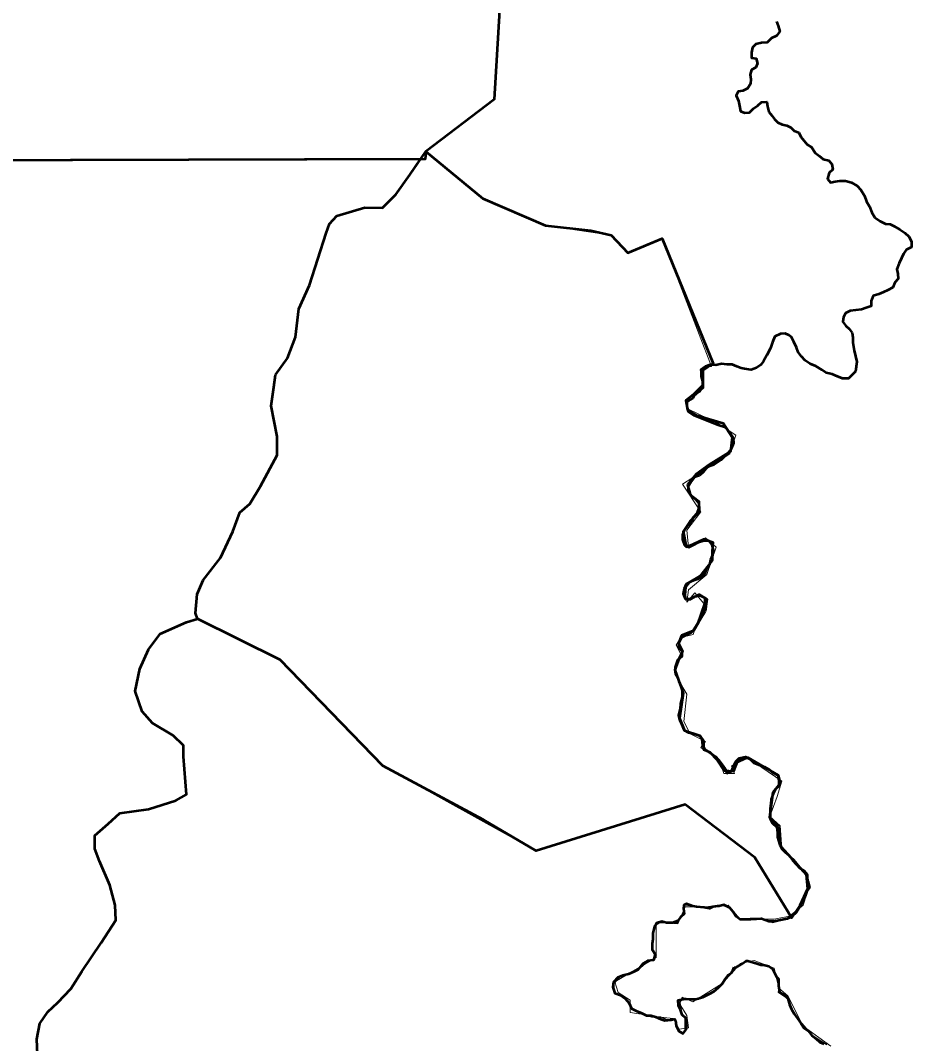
# Model space of a CAD drawing. Extents: x 553962 to 842807, y 8883888 to 9032388.
# Drawn here: x 815806 to 816774, y 9014576 to 9015687 of the extents above; entities that cross this region are included whole.
import ezdxf

# ---------------------------------------------------------------- set-up
doc = ezdxf.new("R2010")
doc.units = 0
doc.header["$LTSCALE"] = 200
for name, color, linetype, lineweight in [('24', 7, 'Continuous', 25), ('28', 7, 'Continuous', 53), ('29', 7, 'Continuous', 53), ('35', 7, 'Continuous', 13)]:
    doc.layers.add(name, color=color, linetype=linetype, lineweight=lineweight)

msp = doc.modelspace()

# ---------------------------------------------------------------- linework, layer by layer
at = {"layer": '24', "lineweight": 53}
for points in [[(816626.8, 9015685.5), (816628.6, 9015680.8), (816630.6, 9015674.7), (816627, 9015670.1), (816621.4, 9015667.6), (816616.8, 9015663), (816610.7, 9015662.6), (816604.6, 9015661.1), (816601, 9015657.5), (816599.9, 9015651.9), (816599.9, 9015646.3), (816605, 9015645.3), (816606.5, 9015640.2), (816604.4, 9015635.6), (816599.8, 9015633.1), (816598.2, 9015628), (816599.2, 9015622.9), (816598.7, 9015617.8), (816595.6, 9015612.8), (816590.5, 9015610.2), (816585.4, 9015609.8), (816583.3, 9015605.2), (816585.8, 9015599.6), (816586.8, 9015594), (816587.8, 9015588.3), (816592.4, 9015586.3), (816597.5, 9015586.8), (816602.1, 9015591.3), (816606.7, 9015594.3), (816610.8, 9015597.9), (816616.4, 9015598.3), (816617.3, 9015593.2), (816618.8, 9015587.6), (816621.8, 9015583.5), (816624.9, 9015579.5), (816628.4, 9015575.9), (816633, 9015573.8), (816638.1, 9015572.7), (816642.6, 9015570.7), (816646.2, 9015567.1), (816651.2, 9015565), (816653.2, 9015560.4), (816656.8, 9015556.3), (816660.3, 9015552.2), (816664.8, 9015549.1), (816668.9, 9015543), (816673.4, 9015539.9), (816677.5, 9015536.3), (816683.6, 9015534.8), (816687.1, 9015530.7), (816688.1, 9015525.1), (816684, 9015521.5), (816682.4, 9015514.9), (816685.4, 9015510.8), (816690.5, 9015511.8), (816695.6, 9015512.8), (816701.7, 9015512.7), (816708.3, 9015510.7), (816714.4, 9015507.1), (816718.4, 9015503), (816722.5, 9015496.3), (816724.5, 9015490.2), (816728, 9015484.6), (816730.5, 9015478.4), (816733.5, 9015472.8)], [(816733.5, 9015472.8), (816739.6, 9015468.7), (816745.2, 9015466.1), (816750.2, 9015465.6), (816754.8, 9015463.5), (816760.9, 9015459.9), (816766.4, 9015456.3), (816770.5, 9015452.2), (816773.5, 9015446.6), (816773.5, 9015440.5), (816767.8, 9015437.9), (816764.8, 9015433.4), (816762.7, 9015428.8), (816760.1, 9015423.2), (816757.5, 9015416.6), (816758.5, 9015411.5), (816759, 9015406.4), (816755.4, 9015402.4), (816753.3, 9015396.8), (816747.7, 9015393.8), (816743.1, 9015391.8), (816738, 9015389.7), (816731.9, 9015387.7), (816729.8, 9015382.2), (816729.8, 9015376.6), (816724.2, 9015374.6), (816719.1, 9015373.1), (816713, 9015372.1), (816706.9, 9015371.6), (816701.8, 9015369.1), (816699.7, 9015364.5), (816699.1, 9015359.4), (816702.2, 9015355.3), (816705.7, 9015351.8), (816709.2, 9015347.7), (816709.7, 9015342.6), (816709.7, 9015337)], [(816709.7, 9015337), (816711.2, 9015328.5), (816711.2, 9015328.5), (816714.2, 9015316.3), (816712.7, 9015305.6), (816705.1, 9015298), (816698.5, 9015298), (816690.8, 9015301.3), (816687.2, 9015302.9), (816681, 9015304.2), (816676.1, 9015307.4), (816669.6, 9015311.5), (816663.4, 9015314), (816658.2, 9015317.7), (816654.1, 9015322), (816650.6, 9015326.6), (816648.6, 9015331.7), (816645.6, 9015337.9), (816643.1, 9015343), (816640.2, 9015345.2), (816636.2, 9015346.9), (816631.4, 9015346.6), (816625.3, 9015343.6), (816622.7, 9015337.6), (816620.3, 9015331), (816616.5, 9015323.4), (816612.8, 9015316.8), (816609.9, 9015313), (816605.2, 9015309.7), (816599.5, 9015307.3), (816592.4, 9015308.7), (816588.6, 9015309.2), (816583.9, 9015311.1), (816578.8, 9015313.3), (816573.2, 9015313.4), (816567.1, 9015313.9), (816561.1, 9015312.5), (816555, 9015313), (816549.8, 9015311.1), (816545, 9015307.3), (816545.2, 9015306.4), (816545.1, 9015300.3), (816546.6, 9015295.2), (816546.6, 9015288.6), (816543.5, 9015284), (816538.4, 9015281), (816536.1, 9015276.8), (816529.6, 9015273.1), (816529.6, 9015273.1), (816529.6, 9015267.8), (816531.1, 9015262.2), (816537.2, 9015258.1), (816563.6, 9015247.7), (816571.5, 9015245.2), (816577.2, 9015238), (816580.1, 9015233.8), (816580.3, 9015227.8), (816577.6, 9015221.6), (816573.5, 9015216.1), (816566.6, 9015209.3), (816559.1, 9015204.5), (816555.7, 9015203.1), (816552.1, 9015202), (816547.5, 9015196.4), (816543.4, 9015192.8)], [(816543.4, 9015192.8), (816537.8, 9015190.8), (816534.2, 9015186.3), (816531.1, 9015180.7), (816531.1, 9015175.6), (816535.1, 9015170), (816539.1, 9015166.9), (816542.7, 9015162.8), (816542.6, 9015157.7), (816540.6, 9015151.6), (816536.5, 9015147), (816534.4, 9015142.5), (816530.8, 9015138.4), (816526.7, 9015133.3), (816525.1, 9015128.3), (816525.1, 9015123.2), (816527.1, 9015117.1), (816531.7, 9015115), (816536.2, 9015117), (816542.4, 9015120.5), (816548, 9015122), (816553.1, 9015122), (816556.6, 9015117.4), (816558.1, 9015111.8), (816557.5, 9015106.2), (816555.5, 9015101.1), (816554.4, 9015096), (816550.8, 9015090.4), (816548.8, 9015085.8), (816545.2, 9015081.8), (816540.6, 9015079.8), (816534.5, 9015077.8), (816528.8, 9015074.8), (816526.8, 9015069.7), (816525.7, 9015064.1), (816527.7, 9015059), (816533.3, 9015058.9)], [(816533.3, 9015058.9), (816538.4, 9015061.5), (816544, 9015062.4), (816549.1, 9015059.8), (816549, 9015053.7), (816547.5, 9015047.6), (816545.4, 9015042.1), (816543.8, 9015036.5), (816541.2, 9015031.4), (816537.7, 9015025.3), (816534.1, 9015021.8), (816523.9, 9015016.7), (816520.8, 9015011.6), (816520.7, 9015006), (816524.3, 9015002.5), (816524.2, 9014996.3), (816519.6, 9014992.3), (816517, 9014984.7), (816517, 9014979.6), (816519, 9014974.5), (816521, 9014969.4), (816523, 9014964.3), (816524.5, 9014959.2), (816524.4, 9014952.5), (816522.9, 9014944.9), (816522.3, 9014939.3), (816520.7, 9014932.7), (816521.7, 9014927.6), (816523.7, 9014923), (816526.7, 9014916.3), (816531.3, 9014913.8), (816536.4, 9014912.7), (816543, 9014910.6), (816546, 9014906.6), (816546.5, 9014899.9), (816549, 9014895.3), (816555.6, 9014891.2), (816560.6, 9014887.6), (816564.1, 9014884), (816567.7, 9014879.4), (816571.2, 9014874.3), (816573.2, 9014869.7), (816578.3, 9014871.7), (816580.4, 9014876.8), (816583, 9014882.4), (816586.5, 9014885.9), (816593.2, 9014887.4), (816598.2, 9014884.8), (816602.3, 9014880.7), (816607.8, 9014878.6), (816613.9, 9014876.6), (816619, 9014873.5), (816623.6, 9014869.4), (816628.6, 9014866.8), (816629.6, 9014861.2), (816629.6, 9014855.6), (816625.5, 9014852), (816623.4, 9014847), (816621.3, 9014841.4), (816620.8, 9014836.3), (816620.2, 9014830.7), (816620.2, 9014825.6), (816620.2, 9014820), (816622.7, 9014815.4), (816627.2, 9014810.8)], [(816627.2, 9014810.8), (816628.2, 9014805.7), (816628.2, 9014800.1), (816630.7, 9014791.9), (816632.7, 9014787.3), (816636.2, 9014783.7), (816640.7, 9014780.1), (816644.3, 9014775), (816648.3, 9014770.9), (816652.3, 9014766.3), (816656.9, 9014763.7), (816660.4, 9014759.6), (816660.4, 9014754), (816661.2, 9014751.3), (816662.7, 9014745.6), (816659.8, 9014741.3), (816658.4, 9014737), (816655.5, 9014729.9), (816648.4, 9014718.4), (816644.1, 9014714.2), (816638.4, 9014711.3), (816624.2, 9014708.5), (816618.5, 9014708.5), (816610.8, 9014711.6), (816605.2, 9014711.1), (816599.1, 9014710.6), (816594, 9014710.6), (816587.4, 9014710.7), (816583.3, 9014713.8), (816579.8, 9014718.9), (816576.3, 9014723.5), (816569.7, 9014726.6), (816564.6, 9014725.1), (816558, 9014724.6), (816554.4, 9014722.8), (816548.6, 9014723.6), (816540.2, 9014724.4)], [(816540.2, 9014724.4), (816536, 9014725.3), (816529.3, 9014727.8), (816526.4, 9014726.3), (816525.9, 9014722.8), (816526.7, 9014716.9), (816522.8, 9014713.1), (816519.7, 9014709.1), (816514.1, 9014707.1), (816507.5, 9014707.1), (816502.4, 9014708.7), (816496.8, 9014706.7), (816494.2, 9014701.6), (816492.7, 9014696), (816492.6, 9014689.4), (816492.1, 9014684.3), (816492, 9014678.2), (816495.1, 9014673.1), (816493.5, 9014666.5), (816486.9, 9014666), (816481.8, 9014663), (816476.6, 9014655.9), (816472, 9014653.9), (816466.4, 9014651.3), (816460.3, 9014649.9), (816454.7, 9014647.9), (816450.1, 9014642.8), (816449.5, 9014637.2), (816451.5, 9014630.6), (816457.6, 9014628.5), (816462.7, 9014624.9), (816467.2, 9014619.8), (816469.7, 9014614.1), (816474.8, 9014611.6), (816480.9, 9014609), (816485.9, 9014606.4), (816491, 9014606.4), (816495.7, 9014605.1), (816501.6, 9014602.6), (816505.8, 9014600.9), (816512.5, 9014601.8), (816515.8, 9014602.6), (816517.4, 9014601.1), (816517.9, 9014595.5), (816520.9, 9014589.4), (816525.5, 9014586.8), (816528.6, 9014590.8), (816528.6, 9014597), (816528.7, 9014603.6), (816524.6, 9014607.2), (816522.6, 9014612.8), (816520.6, 9014617.4), (816520.1, 9014623), (816527.3, 9014624.5), (816532.9, 9014624.4), (816539.5, 9014624.4), (816547.1, 9014626.4), (816554.3, 9014629.9), (816558.8, 9014632.4), (816563.5, 9014636.5), (816568.1, 9014641), (816571.2, 9014646.1), (816574.8, 9014650.7), (816578.8, 9014653.7), (816580.9, 9014658.8)], [(816580.9, 9014658.8), (816582.8, 9014658.5), (816590, 9014662.8), (816594.2, 9014665.7), (816595.7, 9014665.7), (816605.6, 9014662.8), (816609.9, 9014661.4), (816612.8, 9014661.4), (816618.5, 9014660), (816622.7, 9014657.1), (816627, 9014648.5), (816629.1, 9014646.2), (816629.1, 9014639.1), (816630.1, 9014632), (816635.6, 9014628.4), (816639.2, 9014624.8), (816641.2, 9014618.6), (816643.2, 9014613.5), (816646.2, 9014608.4), (816649.7, 9014603.3), (816653.2, 9014598.2), (816656.8, 9014593.1), (816661.3, 9014590), (816665.3, 9014584.9), (816669.9, 9014581.3), (816673.9, 9014577.7), (816678.5, 9014575.6)]]:
    msp.add_lwpolyline(points, dxfattribs=at)
at = {"layer": '28'}
for points in [[(815998.6, 9015037.1), (815996.6, 9015043.4), (815998.3, 9015063.8), (816004.7, 9015079), (816023.4, 9015103.5), (816036.8, 9015132.1), (816044.4, 9015152.5), (816055.5, 9015161.8), (816067.1, 9015181.1), (816085.2, 9015214.9), (816085.1, 9015234.9), (816078.7, 9015268.2), (816081.6, 9015288.6), (816083.4, 9015302), (816096.2, 9015320.1), (816105, 9015342.8), (816108.5, 9015373.8), (816120.1, 9015399.4), (816138.2, 9015455.8), (816141.7, 9015465.8), (816149.8, 9015474.5), (816180.1, 9015483.8), (816199.4, 9015483.2), (816214, 9015497.8), (816228.9, 9015519.1), (816240.5, 9015536), (814855.9, 9015532.1)], [(815825.1, 9014564), (815824.3, 9014580.9), (815827.6, 9014597.7), (815836, 9014610.4), (815847, 9014620.5), (815861.3, 9014635.6), (815873.1, 9014654.2), (815894.1, 9014685.3), (815910, 9014710.1), (815909.2, 9014726.1), (815903.3, 9014748), (815892.4, 9014774.1), (815887.3, 9014787.6), (815887.3, 9014801.9), (815901.6, 9014814.5), (815914.2, 9014826.3), (815945.4, 9014830.5), (815974.9, 9014839.8), (815986.7, 9014846.5), (815983.3, 9014887.8), (815983.3, 9014899.6), (815972.3, 9014910.5), (815949.6, 9014924), (815938.7, 9014936.7), (815931.1, 9014958.6), (815936.1, 9014983), (815945.4, 9015004), (815958, 9015020.9), (815986.6, 9015033.4), (815998.6, 9015037.1)]]:
    msp.add_lwpolyline(points, dxfattribs=at)
at = {"layer": '29'}
for points in [[(816326.4, 9015698), (816320.5, 9015601.1), (816246.3, 9015544.6), (816245.5, 9015536), (815347.3, 9015533.5)], [(815998.6, 9015037.1), (815996.6, 9015043.4), (815998.3, 9015063.8), (816004.7, 9015079), (816023.4, 9015103.5), (816036.8, 9015132.1), (816044.4, 9015152.5), (816055.5, 9015161.8), (816067.1, 9015181.1), (816085.2, 9015214.9), (816085.1, 9015234.9), (816078.7, 9015268.2), (816081.6, 9015288.6), (816083.4, 9015302), (816096.2, 9015320.1), (816105, 9015342.8), (816108.5, 9015373.8), (816120.1, 9015399.4), (816138.2, 9015455.8), (816141.7, 9015465.8), (816149.8, 9015474.5), (816180.1, 9015483.8), (816199.4, 9015483.2), (816214, 9015497.8), (816228.9, 9015519.1), (816246.3, 9015544.6), (816308.1, 9015493.4), (816376.1, 9015464.2), (816425.5, 9015458.9), (816447.6, 9015453.6), (816465.7, 9015434.3), (816503, 9015450.1), (816558.4, 9015314.4), (816546.7, 9015306.2), (816546.7, 9015290.5), (816536.8, 9015280.5), (816528.6, 9015274.1), (816530.4, 9015264.2), (816539.7, 9015258.4), (816568.9, 9015249.6), (816578.8, 9015234.5), (816577, 9015218.7), (816554.3, 9015204.7), (816539.7, 9015194.2), (816530.4, 9015182.5), (816533.3, 9015172), (816542.5, 9015164.8), (816543.1, 9015153.8), (816532.8, 9015142.9), (816525.7, 9015131.9), (816528.9, 9015115.3), (816537.3, 9015118.5), (816548.2, 9015123.7), (816557.9, 9015120.4), (816557.3, 9015110.1), (816557.3, 9015100.4), (816543.7, 9015083.6), (816532.1, 9015076.5), (816528.2, 9015071.4), (816527.6, 9015063), (816528.2, 9015058.5), (816534.1, 9015058.5), (816543.1, 9015063.6), (816551.5, 9015058.5), (816549.5, 9015045.5), (816536.6, 9015024.2), (816523.7, 9015019.1), (816520.5, 9015010.7), (816525, 9015001.6), (816521.2, 9014994.5), (816516.6, 9014981.6), (816525.7, 9014956.5), (816521.8, 9014929.3), (816527, 9014915.8), (816543.7, 9014910.6), (816547.6, 9014904.8), (816547.6, 9014895.1), (816554.1, 9014892.6), (816562.4, 9014884.2), (816570.2, 9014872.5), (816580.5, 9014871.9), (816585, 9014882.9), (816596, 9014886.7), (816628.9, 9014867.4), (816630.8, 9014858.3), (816623.1, 9014848.7), (816619.2, 9014821.5), (816628.9, 9014811.9), (816631.5, 9014789.9), (816649.5, 9014770.5), (816659.2, 9014759.6), (816660.5, 9014744.1), (816652.1, 9014726), (816643.1, 9014712.4), (816639.4, 9014719.5)], [(816639.4, 9014719.5), (816603.5, 9014778.2), (816528, 9014835.7), (816366.3, 9014785.4), (816308.8, 9014819), (816199.8, 9014877.7), (816088.4, 9014992.7), (815998.6, 9015037.1)]]:
    msp.add_lwpolyline(points, dxfattribs=at)
at = {"layer": '29', "lineweight": 25}
for points in [[(815998.6, 9015037.1), (815986.6, 9015033.4), (815958, 9015020.9), (815945.4, 9015004), (815936.1, 9014983)], [(816528, 9014835.7), (816366.3, 9014785.4), (816199.8, 9014877.7), (816088.4, 9014992.7), (815998.6, 9015037.1)], [(815936.1, 9014983), (815931.1, 9014958.6), (815938.7, 9014936.7), (815949.6, 9014924)], [(815949.6, 9014924), (815972.3, 9014910.5), (815983.3, 9014899.6), (815983.3, 9014887.8), (815986.7, 9014846.5)], [(815986.7, 9014846.5), (815974.9, 9014839.8), (815945.4, 9014830.5), (815914.2, 9014826.3)], [(816450.8, 9014641.4), (816457.4, 9014648.4), (816477, 9014656.5), (816487, 9014665), (816492.6, 9014666.5), (816496.6, 9014672.1), (816492.6, 9014676.6), (816493.6, 9014688.2), (816494.1, 9014703.8), (816500.6, 9014707.3), (816509.7, 9014707.3), (816519.1, 9014706.6), (816525.9, 9014716.7), (816526.7, 9014726.8), (816551.1, 9014724.3), (816564.6, 9014726.8), (816575.5, 9014724.3), (816586.5, 9014711.7), (816610.1, 9014712.5), (816622.7, 9014707.4), (816643.1, 9014712.4), (816639.4, 9014719.5), (816603.5, 9014778.2), (816528, 9014835.7)], [(815914.2, 9014826.3), (815901.6, 9014814.5), (815887.3, 9014801.9), (815887.3, 9014787.6)], [(815887.3, 9014787.6), (815892.4, 9014774.1), (815903.3, 9014748), (815909.2, 9014726.1)], [(815909.2, 9014726.1), (815910, 9014710.1), (815894.1, 9014685.3), (815873.1, 9014654.2)], [(816681.6, 9014574.5), (816675.1, 9014578.5), (816666.5, 9014584.5), (816659, 9014592.6), (816650.4, 9014602.7), (816643.9, 9014613.7), (816640.4, 9014623.8), (816629.3, 9014631.3), (816629.8, 9014637.4), (816627.3, 9014649.4), (816621.3, 9014659), (816612.2, 9014662), (816594.6, 9014665), (816580, 9014658), (816575, 9014648.9), (816567.5, 9014641.4), (816557.9, 9014632.3), (816542.3, 9014623.8), (816524.7, 9014625.3), (816522.2, 9014620.3), (816524.2, 9014608.2), (816529.3, 9014602.2), (816529.8, 9014591.6), (816524.7, 9014586.6), (816518.7, 9014593.1), (816517.2, 9014602.7), (816508.6, 9014601.7), (816501.6, 9014604.7), (816491.6, 9014604.7), (816484, 9014607.2), (816471.4, 9014612.2), (816467.4, 9014619.8), (816459.4, 9014627.3), (816450.8, 9014630.8), (816450.8, 9014641.4)], [(815873.1, 9014654.2), (815861.3, 9014635.6), (815847, 9014620.5), (815836, 9014610.4)], [(815836, 9014610.4), (815827.6, 9014597.7), (815824.3, 9014580.9), (815825.1, 9014564), (815873.1, 9014537.1)]]:
    msp.add_lwpolyline(points, dxfattribs=at)
at = {"layer": '35'}
for points in [[(816326.4, 9015698), (816320.5, 9015601.1), (816246.3, 9015544.6), (816308.1, 9015493.4), (816342.1, 9015478.8), (816376.1, 9015464.2), (816447.6, 9015453.6), (816465.7, 9015434.3), (816503, 9015450.1), (816556.4, 9015311.2), (816548.1, 9015311.2), (816548.1, 9015287.9), (816529.8, 9015271.3), (816531.5, 9015264.6), (816563.1, 9015249.7), (816583, 9015236.4), (816576.4, 9015216.4), (816524.9, 9015183.2), (816544.8, 9015153.3), (816529.8, 9015133.3), (816531.5, 9015115.1), (816549.8, 9015125), (816561.4, 9015115.1), (816551.4, 9015085.2), (816531.5, 9015068.5), (816529.8, 9015055.2), (816538.2, 9015065.2), (816548.1, 9015053.6), (816536.5, 9015020.3), (816523.2, 9015017), (816518.2, 9015008.7), (816523.2, 9014998.7), (816516.6, 9014977.1), (816529.8, 9014955.5), (816526.5, 9014925.6), (816533.2, 9014912.3), (816549.8, 9014904), (816544.8, 9014897.3), (816564.7, 9014884.1), (816569.7, 9014869.1), (816581.3, 9014869.1), (816578, 9014877.4), (816596.3, 9014885.7), (816632.8, 9014860.8), (816627.8, 9014844.2), (816619.6, 9014822.6), (816631, 9014812.5), (816632.7, 9014787.6), (816646, 9014775.9), (816660.9, 9014757.7), (816662.6, 9014747.7), (816655.9, 9014726.1), (816641, 9014714.5), (816624.4, 9014711.1), (816616.1, 9014711.1), (816599.5, 9014711.1), (816586.2, 9014711.1), (816574.6, 9014726.1), (816559.6, 9014724.4), (816528, 9014724.4), (816519.7, 9014706.1), (816496.5, 9014707.8), (816496.5, 9014669.6), (816451.6, 9014643), (816455, 9014631.3), (816468.2, 9014623)], [(816468.2, 9014623), (816468.2, 9014609.8), (816501.5, 9014604.8), (816514.8, 9014603.1), (816521.4, 9014591.5), (816531.4, 9014593.1), (816529.7, 9014606.4), (816521.4, 9014619.7), (816524.7, 9014626.4), (816536.3, 9014621.4), (816567.9, 9014641.3), (816587.8, 9014662.9), (816602.8, 9014666.2), (816624.4, 9014657.9), (816629.4, 9014636.3), (816639.3, 9014628), (816655.9, 9014594.8), (816685.8, 9014573.2)]]:
    msp.add_lwpolyline(points, dxfattribs=at)

doc.saveas('drawing.dxf')
